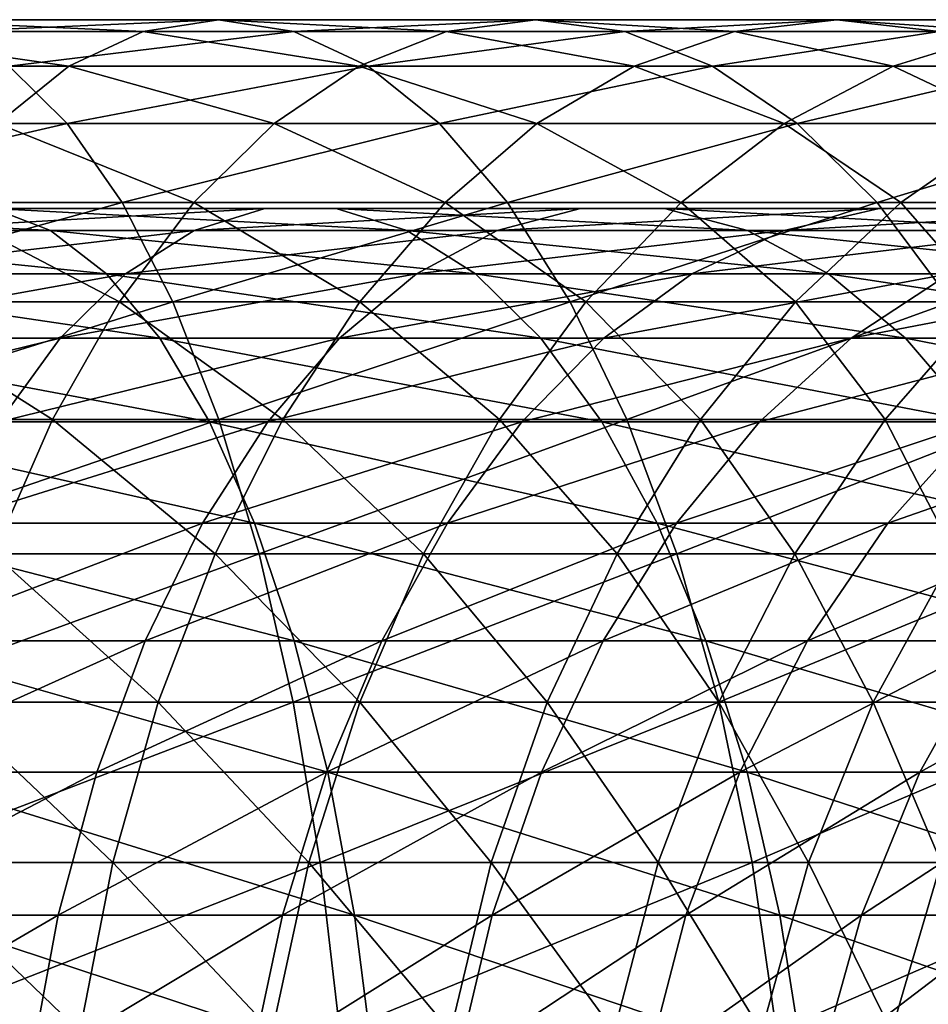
# Model space of a CAD drawing. Header units: metres. Extents: x 26 to 263, y -109 to 109.
# Tile 740 of 771: x 228 to 235, y 3 to 11. Entities that reach past the tile are written whole.
import ezdxf

# ---------------------------------------------------------------- set-up
doc = ezdxf.new("R2010")
doc.units = ezdxf.units.M
doc.layers.add('solid_500750', color=7, linetype='CONTINUOUS')

msp = doc.modelspace()

# ---------------------------------------------------------------- linework, layer by layer
at = {"layer": 'solid_500750'}
for points in [[(228.705215, 10.905893, 120.936157), (226.159317, 10.905893, 121.992714), (226.65123, 11, 123.341599)], [(229.312943, 11, 122.236992), (226.65123, 11, 123.341599), (227.143143, 10.905893, 124.690491)], [(229.312943, 11, 122.236992), (228.705215, 10.905893, 120.936157), (226.65123, 11, 123.341599)], [(229.92067, 10.905893, 123.537819), (229.312943, 11, 122.236992), (227.143143, 10.905893, 124.690491)], [(231.149246, 10.905893, 119.661522), (228.705215, 10.905893, 120.936157), (229.312943, 11, 122.236992)], [(231.868134, 11, 120.904373), (229.312943, 11, 122.236992), (229.92067, 10.905893, 123.537819)], [(231.868134, 11, 120.904373), (231.149246, 10.905893, 119.661522), (229.312943, 11, 122.236992)], [(232.587036, 10.905893, 122.147224), (231.868134, 11, 120.904373), (229.92067, 10.905893, 123.537819)], [(233.472733, 10.905893, 118.178513), (231.149246, 10.905893, 119.661522), (231.868134, 11, 120.904373)], [(234.297318, 11, 119.353905), (231.868134, 11, 120.904373), (232.587036, 10.905893, 122.147224)], [(234.297318, 11, 119.353905), (233.472733, 10.905893, 118.178513), (231.868134, 11, 120.904373)], [(235.121918, 10.905893, 120.529297), (234.297318, 11, 119.353905), (232.587036, 10.905893, 122.147224)], [(235.65799, 10.905893, 116.498451), (233.472733, 10.905893, 118.178513), (234.297318, 11, 119.353905)], [(236.581985, 11, 117.59742), (234.297318, 11, 119.353905), (235.121918, 10.905893, 120.529297)], [(236.581985, 11, 117.59742), (235.65799, 10.905893, 116.498451), (234.297318, 11, 119.353905)], [(228.107895, 10.625184, 119.657585), (225.675812, 10.625184, 120.666901), (226.159317, 10.905893, 121.992714)], [(228.705215, 10.905893, 120.936157), (228.107895, 10.625184, 119.657585), (226.159317, 10.905893, 121.992714)], [(229.92067, 10.905893, 123.537819), (227.143143, 10.905893, 124.690491), (227.626633, 10.625184, 126.016304)], [(230.51799, 10.625184, 124.816399), (229.92067, 10.905893, 123.537819), (227.626633, 10.625184, 126.016304)], [(230.442642, 10.625184, 118.439934), (228.107895, 10.625184, 119.657585), (228.705215, 10.905893, 120.936157)], [(231.149246, 10.905893, 119.661522), (230.442642, 10.625184, 118.439934), (228.705215, 10.905893, 120.936157)], [(232.587036, 10.905893, 122.147224), (229.92067, 10.905893, 123.537819), (230.51799, 10.625184, 124.816399)], [(232.662262, 10.625184, 117.023232), (230.442642, 10.625184, 118.439934), (231.149246, 10.905893, 119.661522)], [(233.293625, 10.625184, 123.368805), (232.587036, 10.905893, 122.147224), (230.51799, 10.625184, 124.816399)], [(233.472733, 10.905893, 118.178513), (232.662262, 10.625184, 117.023232), (231.149246, 10.905893, 119.661522)], [(235.121918, 10.905893, 120.529297), (232.587036, 10.905893, 122.147224), (233.293625, 10.625184, 123.368805)], [(234.749817, 10.625184, 115.418282), (232.662262, 10.625184, 117.023232), (233.472733, 10.905893, 118.178513)], [(235.932388, 10.625184, 121.684578), (235.121918, 10.905893, 120.529297), (233.293625, 10.625184, 123.368805)], [(235.65799, 10.905893, 116.498451), (234.749817, 10.625184, 115.418282), (233.472733, 10.905893, 118.178513)], [(236.689377, 10.625184, 113.637321), (234.749817, 10.625184, 115.418282), (235.65799, 10.905893, 116.498451)], [(228.093445, 10.162675, 127.296349), (227.626633, 10.625184, 126.016304), (224.99498, 10.162675, 128.275284)], [(228.107895, 10.625184, 119.657585), (227.531189, 10.162675, 118.423149), (225.675812, 10.625184, 120.666901)], [(229.760452, 10.162675, 117.260513), (227.531189, 10.162675, 118.423149), (228.107895, 10.625184, 119.657585)], [(230.51799, 10.625184, 124.816399), (227.626633, 10.625184, 126.016304), (228.093445, 10.162675, 127.296349)], [(231.094696, 10.162675, 126.050835), (230.51799, 10.625184, 124.816399), (228.093445, 10.162675, 127.296349)], [(230.442642, 10.625184, 118.439934), (229.760452, 10.162675, 117.260513), (228.107895, 10.625184, 119.657585)], [(231.879761, 10.162675, 115.907829), (229.760452, 10.162675, 117.260513), (230.442642, 10.625184, 118.439934)], [(232.662262, 10.625184, 117.023232), (231.879761, 10.162675, 115.907829), (230.442642, 10.625184, 118.439934)], [(233.293625, 10.625184, 123.368805), (230.51799, 10.625184, 124.816399), (231.094696, 10.162675, 126.050835)], [(233.97583, 10.162675, 124.548225), (233.293625, 10.625184, 123.368805), (231.094696, 10.162675, 126.050835)], [(233.872986, 10.162675, 114.375404), (231.879761, 10.162675, 115.907829), (232.662262, 10.625184, 117.023232)], [(234.749817, 10.625184, 115.418282), (233.872986, 10.162675, 114.375404), (232.662262, 10.625184, 117.023232)], [(235.932388, 10.625184, 121.684578), (233.293625, 10.625184, 123.368805), (233.97583, 10.162675, 124.548225)], [(235.724915, 10.162675, 112.674919), (233.872986, 10.162675, 114.375404), (234.749817, 10.625184, 115.418282)], [(236.71489, 10.162675, 122.79998), (235.932388, 10.625184, 121.684578), (233.97583, 10.162675, 124.548225)], [(236.689377, 10.625184, 113.637321), (235.724915, 10.162675, 112.674919), (234.749817, 10.625184, 115.418282)], [(228.093445, 10.162675, 127.296349), (224.99498, 10.162675, 128.275284), (225.329651, 9.526279, 129.521606)], [(228.535583, 9.526279, 128.508728), (228.093445, 10.162675, 127.296349), (225.329651, 9.526279, 129.521606)], [(229.114304, 9.526279, 116.143448), (226.98497, 9.526279, 117.25396), (227.531189, 10.162675, 118.423149)], [(229.760452, 10.162675, 117.260513), (229.114304, 9.526279, 116.143448), (227.531189, 10.162675, 118.423149)], [(231.094696, 10.162675, 126.050835), (228.093445, 10.162675, 127.296349), (228.535583, 9.526279, 128.508728)], [(231.640915, 9.526279, 127.220016), (231.094696, 10.162675, 126.050835), (228.535583, 9.526279, 128.508728)], [(231.138626, 9.526279, 114.851387), (229.114304, 9.526279, 116.143448), (229.760452, 10.162675, 117.260513)], [(231.879761, 10.162675, 115.907829), (231.138626, 9.526279, 114.851387), (229.760452, 10.162675, 117.260513)], [(233.97583, 10.162675, 124.548225), (231.094696, 10.162675, 126.050835), (231.640915, 9.526279, 127.220016)], [(233.042511, 9.526279, 113.38765), (231.138626, 9.526279, 114.851387), (231.879761, 10.162675, 115.907829)], [(234.621979, 9.526279, 125.665291), (233.97583, 10.162675, 124.548225), (231.640915, 9.526279, 127.220016)], [(233.872986, 10.162675, 114.375404), (233.042511, 9.526279, 113.38765), (231.879761, 10.162675, 115.907829)], [(234.811417, 9.526279, 111.76339), (233.042511, 9.526279, 113.38765), (233.872986, 10.162675, 114.375404)], [(235.724915, 10.162675, 112.674919), (234.811417, 9.526279, 111.76339), (233.872986, 10.162675, 114.375404)], [(236.71489, 10.162675, 122.79998), (233.97583, 10.162675, 124.548225), (234.621979, 9.526279, 125.665291)], [(237.456024, 9.526279, 123.856415), (236.71489, 10.162675, 122.79998), (234.621979, 9.526279, 125.665291)], [(236.431885, 9.526279, 109.990997), (234.811417, 9.526279, 111.76339), (235.724915, 10.162675, 112.674919)], [(228.535583, 9.526279, 128.508728), (225.329651, 9.526279, 129.521606), (225.639923, 8.726887, 130.677048)], [(228.945465, 8.726887, 129.632706), (228.535583, 9.526279, 128.508728), (225.639923, 8.726887, 130.677048)], [(228.515289, 8.726887, 115.107834), (226.478592, 8.726887, 116.170036), (226.98497, 9.526279, 117.25396)], [(229.114304, 9.526279, 116.143448), (228.515289, 8.726887, 115.107834), (226.98497, 9.526279, 117.25396)], [(230.451538, 8.726887, 113.871994), (228.515289, 8.726887, 115.107834), (229.114304, 9.526279, 116.143448)], [(231.640915, 9.526279, 127.220016), (228.535583, 9.526279, 128.508728), (228.945465, 8.726887, 129.632706)], [(232.147293, 8.726887, 128.30394), (231.640915, 9.526279, 127.220016), (228.945465, 8.726887, 129.632706)], [(231.138626, 9.526279, 114.851387), (230.451538, 8.726887, 113.871994), (229.114304, 9.526279, 116.143448)], [(232.272583, 8.726887, 112.471931), (230.451538, 8.726887, 113.871994), (231.138626, 9.526279, 114.851387)], [(233.042511, 9.526279, 113.38765), (232.272583, 8.726887, 112.471931), (231.138626, 9.526279, 114.851387)], [(234.621979, 9.526279, 125.665291), (231.640915, 9.526279, 127.220016), (232.147293, 8.726887, 128.30394)], [(235.220993, 8.726887, 126.700905), (234.621979, 9.526279, 125.665291), (232.147293, 8.726887, 128.30394)], [(233.964554, 8.726887, 110.918335), (232.272583, 8.726887, 112.471931), (233.042511, 9.526279, 113.38765)], [(234.811417, 9.526279, 111.76339), (233.964554, 8.726887, 110.918335), (233.042511, 9.526279, 113.38765)], [(235.514511, 8.726887, 109.223045), (233.964554, 8.726887, 110.918335), (234.811417, 9.526279, 111.76339)], [(237.456024, 9.526279, 123.856415), (234.621979, 9.526279, 125.665291), (235.220993, 8.726887, 126.700905)], [(236.431885, 9.526279, 109.990997), (235.514511, 8.726887, 109.223045), (234.811417, 9.526279, 111.76339)], [(227.959778, 9.301299, 124.914482), (224.986679, 9.301299, 125.914757), (224.632141, 9.477854, 124.680122)], [(227.495911, 9.477854, 123.716637), (227.959778, 9.301299, 124.914482), (224.632141, 9.477854, 124.680122)], [(229.686905, 9.477854, 121.337891), (227.027695, 9.477854, 122.507515), (226.563843, 9.301299, 121.309662)], [(229.117462, 9.301299, 120.186478), (229.686905, 9.477854, 121.337891), (226.563843, 9.301299, 121.309662)], [(230.261703, 9.477854, 122.50013), (227.495911, 9.477854, 123.716637), (227.027695, 9.477854, 122.507515)], [(229.686905, 9.477854, 121.337891), (230.261703, 9.477854, 122.50013), (227.027695, 9.477854, 122.507515)], [(230.831146, 9.301299, 123.651543), (227.959778, 9.301299, 124.914482), (227.495911, 9.477854, 123.716637)], [(230.261703, 9.477854, 122.50013), (230.831146, 9.301299, 123.651543), (227.495911, 9.477854, 123.716637)], [(232.230484, 9.477854, 119.934433), (229.686905, 9.477854, 121.337891), (229.117462, 9.301299, 120.186478)], [(231.560043, 9.301299, 118.838745), (232.230484, 9.477854, 119.934433), (229.117462, 9.301299, 120.186478)], [(232.907211, 9.477854, 121.040421), (230.261703, 9.477854, 122.50013), (229.686905, 9.477854, 121.337891)], [(232.230484, 9.477854, 119.934433), (232.907211, 9.477854, 121.040421), (229.686905, 9.477854, 121.337891)], [(233.577652, 9.301299, 122.136108), (230.831146, 9.301299, 123.651543), (230.261703, 9.477854, 122.50013)], [(232.907211, 9.477854, 121.040421), (233.577652, 9.301299, 122.136108), (230.261703, 9.477854, 122.50013)], [(234.637894, 9.477854, 118.308456), (232.230484, 9.477854, 119.934433), (231.560043, 9.301299, 118.838745)], [(233.871872, 9.301299, 117.277328), (234.637894, 9.477854, 118.308456), (231.560043, 9.301299, 118.838745)], [(235.411118, 9.477854, 119.349281), (232.907211, 9.477854, 121.040421), (232.230484, 9.477854, 119.934433)], [(234.637894, 9.477854, 118.308456), (235.411118, 9.477854, 119.349281), (232.230484, 9.477854, 119.934433)], [(236.177139, 9.301299, 120.380409), (233.577652, 9.301299, 122.136108), (232.907211, 9.477854, 121.040421)], [(235.411118, 9.477854, 119.349281), (236.177139, 9.301299, 120.380409), (232.907211, 9.477854, 121.040421)], [(236.88974, 9.477854, 116.473076), (234.637894, 9.477854, 118.308456), (233.871872, 9.301299, 117.277328)], [(236.034317, 9.301299, 115.514824), (236.88974, 9.477854, 116.473076), (233.871872, 9.301299, 117.277328)], [(237.75322, 9.477854, 117.440338), (235.411118, 9.477854, 119.349281), (234.637894, 9.477854, 118.308456)], [(236.88974, 9.477854, 116.473076), (237.75322, 9.477854, 117.440338), (234.637894, 9.477854, 118.308456)], [(228.410629, 8.951479, 126.078766), (225.331268, 8.951479, 127.114784), (224.986679, 9.301299, 125.914757)], [(227.959778, 9.301299, 124.914482), (228.410629, 8.951479, 126.078766), (224.986679, 9.301299, 125.914757)], [(229.117462, 9.301299, 120.186478), (226.563843, 9.301299, 121.309662), (226.112976, 8.951479, 120.145386)], [(228.56398, 8.951479, 119.067337), (229.117462, 9.301299, 120.186478), (226.112976, 8.951479, 120.145386)], [(231.384628, 8.951479, 124.770683), (228.410629, 8.951479, 126.078766), (227.959778, 9.301299, 124.914482)], [(230.831146, 9.301299, 123.651543), (231.384628, 8.951479, 124.770683), (227.959778, 9.301299, 124.914482)], [(231.560043, 9.301299, 118.838745), (229.117462, 9.301299, 120.186478), (228.56398, 8.951479, 119.067337)], [(230.908401, 8.951479, 117.773766), (231.560043, 9.301299, 118.838745), (228.56398, 8.951479, 119.067337)], [(234.229294, 8.951479, 123.20108), (231.384628, 8.951479, 124.770683), (230.831146, 9.301299, 123.651543)], [(233.577652, 9.301299, 122.136108), (234.229294, 8.951479, 123.20108), (230.831146, 9.301299, 123.651543)], [(233.871872, 9.301299, 117.277328), (231.560043, 9.301299, 118.838745), (230.908401, 8.951479, 117.773766)], [(233.127319, 8.951479, 116.275101), (233.871872, 9.301299, 117.277328), (230.908401, 8.951479, 117.773766)], [(236.034317, 9.301299, 115.514824), (233.871872, 9.301299, 117.277328), (233.127319, 8.951479, 116.275101)], [(235.202866, 8.951479, 114.583427), (236.034317, 9.301299, 115.514824), (233.127319, 8.951479, 116.275101)], [(236.921692, 8.951479, 121.382629), (234.229294, 8.951479, 123.20108), (233.577652, 9.301299, 122.136108)], [(236.177139, 9.301299, 120.380409), (236.921692, 8.951479, 121.382629), (233.577652, 9.301299, 122.136108)], [(228.840088, 8.43491, 127.187775), (225.659515, 8.43491, 128.257858), (225.331268, 8.951479, 127.114784)], [(228.410629, 8.951479, 126.078766), (228.840088, 8.43491, 127.187775), (225.331268, 8.951479, 127.114784)], [(228.56398, 8.951479, 119.067337), (226.112976, 8.951479, 120.145386), (225.683517, 8.43491, 119.036377)], [(228.036774, 8.43491, 118.00132), (228.56398, 8.951479, 119.067337), (225.683517, 8.43491, 119.036377)], [(230.908401, 8.951479, 117.773766), (228.56398, 8.951479, 119.067337), (228.036774, 8.43491, 118.00132)], [(230.287689, 8.43491, 116.759338), (230.908401, 8.951479, 117.773766), (228.036774, 8.43491, 118.00132)], [(231.911835, 8.43491, 125.8367), (228.840088, 8.43491, 127.187775), (228.410629, 8.951479, 126.078766)], [(231.384628, 8.951479, 124.770683), (231.911835, 8.43491, 125.8367), (228.410629, 8.951479, 126.078766)], [(233.127319, 8.951479, 116.275101), (230.908401, 8.951479, 117.773766), (230.287689, 8.43491, 116.759338)], [(232.418121, 8.43491, 115.32045), (233.127319, 8.951479, 116.275101), (230.287689, 8.43491, 116.759338)], [(234.850006, 8.43491, 124.215508), (231.911835, 8.43491, 125.8367), (231.384628, 8.951479, 124.770683)], [(234.229294, 8.951479, 123.20108), (234.850006, 8.43491, 124.215508), (231.384628, 8.951479, 124.770683)], [(235.202866, 8.951479, 114.583427), (233.127319, 8.951479, 116.275101), (232.418121, 8.43491, 115.32045)], [(234.410873, 8.43491, 113.696243), (235.202866, 8.951479, 114.583427), (232.418121, 8.43491, 115.32045)], [(237.630905, 8.43491, 122.337288), (234.850006, 8.43491, 124.215508), (234.229294, 8.951479, 123.20108)], [(236.921692, 8.951479, 121.382629), (237.630905, 8.43491, 122.337288), (234.229294, 8.951479, 123.20108)], [(237.118271, 8.951479, 112.712387), (235.202866, 8.951479, 114.583427), (234.410873, 8.43491, 113.696243)], [(236.249893, 8.43491, 111.899818), (237.118271, 8.951479, 112.712387), (234.410873, 8.43491, 113.696243)], [(228.945465, 8.726887, 129.632706), (225.639923, 8.726887, 130.677048), (225.920471, 7.778174, 131.721832)], [(229.316101, 7.778174, 130.649033), (228.945465, 8.726887, 129.632706), (225.920471, 7.778174, 131.721832)], [(227.973633, 7.778174, 114.17141), (226.020706, 7.778174, 115.189926), (226.478592, 8.726887, 116.170036)], [(228.515289, 8.726887, 115.107834), (227.973633, 7.778174, 114.17141), (226.478592, 8.726887, 116.170036)], [(229.830246, 7.778174, 112.986389), (227.973633, 7.778174, 114.17141), (228.515289, 8.726887, 115.107834)], [(230.451538, 8.726887, 113.871994), (229.830246, 7.778174, 112.986389), (228.515289, 8.726887, 115.107834)], [(232.147293, 8.726887, 128.30394), (228.945465, 8.726887, 129.632706), (229.316101, 7.778174, 130.649033)], [(232.605194, 7.778174, 129.284058), (232.147293, 8.726887, 128.30394), (229.316101, 7.778174, 130.649033)], [(231.576401, 7.778174, 111.643906), (229.830246, 7.778174, 112.986389), (230.451538, 8.726887, 113.871994)], [(232.272583, 8.726887, 112.471931), (231.576401, 7.778174, 111.643906), (230.451538, 8.726887, 113.871994)], [(233.198776, 7.778174, 110.154205), (231.576401, 7.778174, 111.643906), (232.272583, 8.726887, 112.471931)], [(235.220993, 8.726887, 126.700905), (232.147293, 8.726887, 128.30394), (232.605194, 7.778174, 129.284058)], [(233.964554, 8.726887, 110.918335), (233.198776, 7.778174, 110.154205), (232.272583, 8.726887, 112.471931)], [(235.76265, 7.778174, 127.637337), (235.220993, 8.726887, 126.700905), (232.605194, 7.778174, 129.284058)], [(234.684998, 7.778174, 108.528641), (233.198776, 7.778174, 110.154205), (233.964554, 8.726887, 110.918335)], [(235.514511, 8.726887, 109.223045), (234.684998, 7.778174, 108.528641), (233.964554, 8.726887, 110.918335)], [(236.023727, 7.778174, 106.77961), (234.684998, 7.778174, 108.528641), (235.514511, 8.726887, 109.223045)], [(228.036774, 8.43491, 118.00132), (225.683517, 8.43491, 119.036377), (225.283463, 7.761214, 118.003281)], [(227.545654, 7.761214, 117.008286), (228.036774, 8.43491, 118.00132), (225.283463, 7.761214, 118.003281)], [(229.240143, 7.761214, 128.220871), (225.965271, 7.761214, 129.322662), (225.659515, 8.43491, 128.257858)], [(228.840088, 8.43491, 127.187775), (229.240143, 7.761214, 128.220871), (225.659515, 8.43491, 128.257858)], [(230.287689, 8.43491, 116.759338), (228.036774, 8.43491, 118.00132), (227.545654, 7.761214, 117.008286)], [(229.709473, 7.761214, 115.814362), (230.287689, 8.43491, 116.759338), (227.545654, 7.761214, 117.008286)], [(232.402954, 7.761214, 126.829735), (229.240143, 7.761214, 128.220871), (228.840088, 8.43491, 127.187775)], [(231.911835, 8.43491, 125.8367), (232.402954, 7.761214, 126.829735), (228.840088, 8.43491, 127.187775)], [(232.418121, 8.43491, 115.32045), (230.287689, 8.43491, 116.759338), (229.709473, 7.761214, 115.814362)], [(231.757462, 7.761214, 114.431145), (232.418121, 8.43491, 115.32045), (229.709473, 7.761214, 115.814362)], [(234.410873, 8.43491, 113.696243), (232.418121, 8.43491, 115.32045), (231.757462, 7.761214, 114.431145)], [(233.673096, 7.761214, 112.869789), (234.410873, 8.43491, 113.696243), (231.757462, 7.761214, 114.431145)], [(235.428223, 7.761214, 125.160492), (232.402954, 7.761214, 126.829735), (231.911835, 8.43491, 125.8367)], [(234.850006, 8.43491, 124.215508), (235.428223, 7.761214, 125.160492), (231.911835, 8.43491, 125.8367)], [(236.249893, 8.43491, 111.899818), (234.410873, 8.43491, 113.696243), (233.673096, 7.761214, 112.869789)], [(235.440964, 7.761214, 111.142891), (236.249893, 8.43491, 111.899818), (233.673096, 7.761214, 112.869789)], [(238.291565, 7.761214, 123.226585), (235.428223, 7.761214, 125.160492), (234.850006, 8.43491, 124.215508)], [(237.630905, 8.43491, 122.337288), (238.291565, 7.761214, 123.226585), (234.850006, 8.43491, 124.215508)], [(229.316101, 7.778174, 130.649033), (225.920471, 7.778174, 131.721832), (226.166504, 6.696376, 132.638092)], [(227.973633, 7.778174, 114.17141), (227.498611, 6.696376, 113.350182), (226.020706, 7.778174, 115.189926)], [(229.641144, 6.696376, 131.540314), (229.316101, 7.778174, 130.649033), (226.166504, 6.696376, 132.638092)], [(229.2854, 6.696376, 112.209732), (227.498611, 6.696376, 113.350182), (227.973633, 7.778174, 114.17141)], [(229.830246, 7.778174, 112.986389), (229.2854, 6.696376, 112.209732), (227.973633, 7.778174, 114.17141)], [(230.965866, 6.696376, 110.917755), (229.2854, 6.696376, 112.209732), (229.830246, 7.778174, 112.986389)], [(232.605194, 7.778174, 129.284058), (229.316101, 7.778174, 130.649033), (229.641144, 6.696376, 131.540314)], [(233.006744, 6.696376, 130.1436), (232.605194, 7.778174, 129.284058), (229.641144, 6.696376, 131.540314)], [(231.576401, 7.778174, 111.643906), (230.965866, 6.696376, 110.917755), (229.830246, 7.778174, 112.986389)], [(232.527222, 6.696376, 109.484085), (230.965866, 6.696376, 110.917755), (231.576401, 7.778174, 111.643906)], [(233.198776, 7.778174, 110.154205), (232.527222, 6.696376, 109.484085), (231.576401, 7.778174, 111.643906)], [(233.957535, 6.696376, 107.919662), (232.527222, 6.696376, 109.484085), (233.198776, 7.778174, 110.154205)], [(235.76265, 7.778174, 127.637337), (232.605194, 7.778174, 129.284058), (233.006744, 6.696376, 130.1436)], [(236.237671, 6.696376, 128.458557), (235.76265, 7.778174, 127.637337), (233.006744, 6.696376, 130.1436)], [(234.684998, 7.778174, 108.528641), (233.957535, 6.696376, 107.919662), (233.198776, 7.778174, 110.154205)], [(235.245911, 6.696376, 106.23642), (233.957535, 6.696376, 107.919662), (234.684998, 7.778174, 108.528641)], [(236.023727, 7.778174, 106.77961), (235.245911, 6.696376, 106.23642), (234.684998, 7.778174, 108.528641)], [(229.603333, 6.942942, 129.158798), (226.242874, 6.942942, 130.289398), (225.965271, 7.761214, 129.322662)], [(229.240143, 7.761214, 128.220871), (229.603333, 6.942942, 129.158798), (225.965271, 7.761214, 129.322662)], [(229.709473, 7.761214, 115.814362), (227.545654, 7.761214, 117.008286), (227.099777, 6.942942, 116.10672)], [(229.184525, 6.942942, 114.956436), (229.709473, 7.761214, 115.814362), (227.099777, 6.942942, 116.10672)], [(231.757462, 7.761214, 114.431145), (229.709473, 7.761214, 115.814362), (229.184525, 6.942942, 114.956436)], [(231.157654, 6.942942, 113.623772), (231.757462, 7.761214, 114.431145), (229.184525, 6.942942, 114.956436)], [(232.848831, 6.942942, 127.731293), (229.603333, 6.942942, 129.158798), (229.240143, 7.761214, 128.220871)], [(232.402954, 7.761214, 126.829735), (232.848831, 6.942942, 127.731293), (229.240143, 7.761214, 128.220871)], [(233.673096, 7.761214, 112.869789), (231.757462, 7.761214, 114.431145), (231.157654, 6.942942, 113.623772)], [(233.003296, 6.942942, 112.119476), (233.673096, 7.761214, 112.869789), (231.157654, 6.942942, 113.623772)], [(235.953186, 6.942942, 126.018417), (232.848831, 6.942942, 127.731293), (232.402954, 7.761214, 126.829735)], [(235.428223, 7.761214, 125.160492), (235.953186, 6.942942, 126.018417), (232.402954, 7.761214, 126.829735)], [(235.440964, 7.761214, 111.142891), (233.673096, 7.761214, 112.869789), (233.003296, 6.942942, 112.119476)], [(234.706543, 6.942942, 110.455681), (235.440964, 7.761214, 111.142891), (233.003296, 6.942942, 112.119476)], [(237.046783, 7.761214, 109.264359), (235.440964, 7.761214, 111.142891), (234.706543, 6.942942, 110.455681)], [(236.253677, 6.942942, 108.645805), (237.046783, 7.761214, 109.264359), (234.706543, 6.942942, 110.455681)], [(229.922928, 5.995336, 129.98407), (226.487137, 5.995336, 131.140015), (226.242874, 6.942942, 130.289398)], [(229.603333, 6.942942, 129.158798), (229.922928, 5.995336, 129.98407), (226.242874, 6.942942, 130.289398)], [(229.184525, 6.942942, 114.956436), (227.099777, 6.942942, 116.10672), (226.707458, 5.995336, 115.313431)], [(228.72261, 5.995336, 114.201538), (229.184525, 6.942942, 114.956436), (226.707458, 5.995336, 115.313431)], [(231.157654, 6.942942, 113.623772), (229.184525, 6.942942, 114.956436), (228.72261, 5.995336, 114.201538)], [(230.629898, 5.995336, 112.913353), (231.157654, 6.942942, 113.623772), (228.72261, 5.995336, 114.201538)], [(233.241165, 5.995336, 128.524582), (229.922928, 5.995336, 129.98407), (229.603333, 6.942942, 129.158798)], [(232.848831, 6.942942, 127.731293), (233.241165, 5.995336, 128.524582), (229.603333, 6.942942, 129.158798)], [(233.003296, 6.942942, 112.119476), (231.157654, 6.942942, 113.623772), (230.629898, 5.995336, 112.913353)], [(232.413925, 5.995336, 111.459267), (233.003296, 6.942942, 112.119476), (230.629898, 5.995336, 112.913353)], [(234.706543, 6.942942, 110.455681), (233.003296, 6.942942, 112.119476), (232.413925, 5.995336, 111.459267)], [(234.060333, 5.995336, 109.851006), (234.706543, 6.942942, 110.455681), (232.413925, 5.995336, 111.459267)], [(236.415085, 5.995336, 126.773315), (233.241165, 5.995336, 128.524582), (232.848831, 6.942942, 127.731293)], [(235.953186, 6.942942, 126.018417), (236.415085, 5.995336, 126.773315), (232.848831, 6.942942, 127.731293)], [(236.253677, 6.942942, 108.645805), (234.706543, 6.942942, 110.455681), (234.060333, 5.995336, 109.851006)], [(235.555832, 5.995336, 108.101532), (236.253677, 6.942942, 108.645805), (234.060333, 5.995336, 109.851006)], [(229.641144, 6.696376, 131.540314), (226.166504, 6.696376, 132.638092), (226.373825, 5.5, 133.410141)], [(229.915024, 5.5, 132.291336), (229.641144, 6.696376, 131.540314), (226.373825, 5.5, 133.410141)], [(228.826294, 5.5, 111.555321), (227.098358, 5.5, 112.658203), (227.498611, 6.696376, 113.350182)], [(229.2854, 6.696376, 112.209732), (228.826294, 5.5, 111.555321), (227.498611, 6.696376, 113.350182)], [(230.451431, 5.5, 110.305885), (228.826294, 5.5, 111.555321), (229.2854, 6.696376, 112.209732)], [(230.965866, 6.696376, 110.917755), (230.451431, 5.5, 110.305885), (229.2854, 6.696376, 112.209732)], [(233.006744, 6.696376, 130.1436), (229.641144, 6.696376, 131.540314), (229.915024, 5.5, 132.291336)], [(233.345108, 5.5, 130.867844), (233.006744, 6.696376, 130.1436), (229.915024, 5.5, 132.291336)], [(231.961365, 5.5, 108.919434), (230.451431, 5.5, 110.305885), (230.965866, 6.696376, 110.917755)], [(232.527222, 6.696376, 109.484085), (231.961365, 5.5, 108.919434), (230.965866, 6.696376, 110.917755)], [(233.344574, 5.5, 107.40654), (231.961365, 5.5, 108.919434), (232.527222, 6.696376, 109.484085)], [(233.957535, 6.696376, 107.919662), (233.344574, 5.5, 107.40654), (232.527222, 6.696376, 109.484085)], [(236.237671, 6.696376, 128.458557), (233.006744, 6.696376, 130.1436), (233.345108, 5.5, 130.867844)], [(234.590515, 5.5, 105.778732), (233.344574, 5.5, 107.40654), (233.957535, 6.696376, 107.919662)], [(236.637924, 5.5, 129.150528), (236.237671, 6.696376, 128.458557), (233.345108, 5.5, 130.867844)], [(235.245911, 6.696376, 106.23642), (234.590515, 5.5, 105.778732), (233.957535, 6.696376, 107.919662)], [(235.689697, 5.5, 104.048424), (234.590515, 5.5, 105.778732), (235.245911, 6.696376, 106.23642)], [(228.72261, 5.995336, 114.201538), (226.707458, 5.995336, 115.313431), (226.375977, 4.936048, 114.643196)], [(228.332352, 4.936048, 113.563736), (228.72261, 5.995336, 114.201538), (226.375977, 4.936048, 114.643196)], [(230.192932, 4.936048, 130.681351), (226.693512, 4.936048, 131.858704), (226.487137, 5.995336, 131.140015)], [(229.922928, 5.995336, 129.98407), (230.192932, 4.936048, 130.681351), (226.487137, 5.995336, 131.140015)], [(230.629898, 5.995336, 112.913353), (228.72261, 5.995336, 114.201538), (228.332352, 4.936048, 113.563736)], [(230.18399, 4.936048, 112.313133), (230.629898, 5.995336, 112.913353), (228.332352, 4.936048, 113.563736)], [(233.572632, 4.936048, 129.194824), (230.192932, 4.936048, 130.681351), (229.922928, 5.995336, 129.98407)], [(233.241165, 5.995336, 128.524582), (233.572632, 4.936048, 129.194824), (229.922928, 5.995336, 129.98407)], [(232.413925, 5.995336, 111.459267), (230.629898, 5.995336, 112.913353), (230.18399, 4.936048, 112.313133)], [(231.915985, 4.936048, 110.901466), (232.413925, 5.995336, 111.459267), (230.18399, 4.936048, 112.313133)], [(234.060333, 5.995336, 109.851006), (232.413925, 5.995336, 111.459267), (231.915985, 4.936048, 110.901466)], [(233.514359, 4.936048, 109.340118), (234.060333, 5.995336, 109.851006), (231.915985, 4.936048, 110.901466)], [(236.805344, 4.936048, 127.411118), (233.572632, 4.936048, 129.194824), (233.241165, 5.995336, 128.524582)], [(236.415085, 5.995336, 126.773315), (236.805344, 4.936048, 127.411118), (233.241165, 5.995336, 128.524582)], [(235.555832, 5.995336, 108.101532), (234.060333, 5.995336, 109.851006), (233.514359, 4.936048, 109.340118)], [(234.966217, 4.936048, 107.641685), (235.555832, 5.995336, 108.101532), (233.514359, 4.936048, 109.340118)], [(236.888351, 5.995336, 106.22496), (235.555832, 5.995336, 108.101532), (234.966217, 4.936048, 107.641685)], [(236.259872, 4.936048, 105.819862), (236.888351, 5.995336, 106.22496), (234.966217, 4.936048, 107.641685)], [(229.915024, 5.5, 132.291336), (226.373825, 5.5, 133.410141), (226.538864, 4.209518, 134.02475)], [(230.133057, 4.209518, 132.889206), (229.915024, 5.5, 132.291336), (226.538864, 4.209518, 134.02475)], [(228.460815, 4.209518, 111.034348), (226.779724, 4.209518, 112.10733), (227.098358, 5.5, 112.658203)], [(228.826294, 5.5, 111.555321), (228.460815, 4.209518, 111.034348), (227.098358, 5.5, 112.658203)], [(230.041885, 4.209518, 109.818787), (228.460815, 4.209518, 111.034348), (228.826294, 5.5, 111.555321)], [(230.451431, 5.5, 110.305885), (230.041885, 4.209518, 109.818787), (228.826294, 5.5, 111.555321)], [(233.345108, 5.5, 130.867844), (229.915024, 5.5, 132.291336), (230.133057, 4.209518, 132.889206)], [(231.51088, 4.209518, 108.469917), (230.041885, 4.209518, 109.818787), (230.451431, 5.5, 110.305885)], [(233.614471, 4.209518, 131.444427), (233.345108, 5.5, 130.867844), (230.133057, 4.209518, 132.889206)], [(231.961365, 5.5, 108.919434), (231.51088, 4.209518, 108.469917), (230.451431, 5.5, 110.305885)], [(232.856583, 4.209518, 106.998039), (231.51088, 4.209518, 108.469917), (231.961365, 5.5, 108.919434)], [(233.344574, 5.5, 107.40654), (232.856583, 4.209518, 106.998039), (231.961365, 5.5, 108.919434)], [(234.068756, 4.209518, 105.41436), (232.856583, 4.209518, 106.998039), (233.344574, 5.5, 107.40654)], [(234.590515, 5.5, 105.778732), (234.068756, 4.209518, 105.41436), (233.344574, 5.5, 107.40654)], [(236.637924, 5.5, 129.150528), (233.345108, 5.5, 130.867844), (233.614471, 4.209518, 131.444427)], [(236.956558, 4.209518, 129.701416), (236.637924, 5.5, 129.150528), (233.614471, 4.209518, 131.444427)], [(235.138123, 4.209518, 103.730965), (234.068756, 4.209518, 105.41436), (234.590515, 5.5, 105.778732)], [(235.689697, 5.5, 104.048424), (235.138123, 4.209518, 103.730965), (234.590515, 5.5, 105.778732)], [(228.332352, 4.936048, 113.563736), (226.375977, 4.936048, 114.643196), (226.111542, 3.78481, 114.10849)], [(228.020996, 3.78481, 113.054909), (228.332352, 4.936048, 113.563736), (226.111542, 3.78481, 114.10849)], [(230.40834, 3.78481, 131.237625), (226.858154, 3.78481, 132.432053), (226.693512, 4.936048, 131.858704)], [(230.192932, 4.936048, 130.681351), (230.40834, 3.78481, 131.237625), (226.693512, 4.936048, 131.858704)], [(230.18399, 4.936048, 112.313133), (228.332352, 4.936048, 113.563736), (228.020996, 3.78481, 113.054909)], [(229.828262, 3.78481, 111.834282), (230.18399, 4.936048, 112.313133), (228.020996, 3.78481, 113.054909)], [(231.915985, 4.936048, 110.901466), (230.18399, 4.936048, 112.313133), (229.828262, 3.78481, 111.834282)], [(231.518723, 3.78481, 110.456459), (231.915985, 4.936048, 110.901466), (229.828262, 3.78481, 111.834282)], [(233.837082, 3.78481, 129.729523), (230.40834, 3.78481, 131.237625), (230.192932, 4.936048, 130.681351)], [(233.572632, 4.936048, 129.194824), (233.837082, 3.78481, 129.729523), (230.192932, 4.936048, 130.681351)], [(233.514359, 4.936048, 109.340118), (231.915985, 4.936048, 110.901466), (231.518723, 3.78481, 110.456459)], [(233.078781, 3.78481, 108.932549), (233.514359, 4.936048, 109.340118), (231.518723, 3.78481, 110.456459)], [(234.966217, 4.936048, 107.641685), (233.514359, 4.936048, 109.340118), (233.078781, 3.78481, 108.932549)], [(234.495834, 3.78481, 107.274834), (234.966217, 4.936048, 107.641685), (233.078781, 3.78481, 108.932549)], [(237.116699, 3.78481, 127.919945), (233.837082, 3.78481, 129.729523), (233.572632, 4.936048, 129.194824)], [(236.805344, 4.936048, 127.411118), (237.116699, 3.78481, 127.919945), (233.572632, 4.936048, 129.194824)], [(236.259872, 4.936048, 105.819862), (234.966217, 4.936048, 107.641685), (234.495834, 3.78481, 107.274834)], [(235.758484, 3.78481, 105.496681), (236.259872, 4.936048, 105.819862), (234.495834, 3.78481, 107.274834)], [(230.133057, 4.209518, 132.889206), (226.538864, 4.209518, 134.02475), (226.658813, 2.847009, 134.471436)], [(228.19519, 2.847009, 110.655716), (226.548141, 2.847009, 111.70697), (226.779724, 4.209518, 112.10733)], [(230.291504, 2.847009, 133.32373), (230.133057, 4.209518, 132.889206), (226.658813, 2.847009, 134.471436)], [(228.460815, 4.209518, 111.034348), (228.19519, 2.847009, 110.655716), (226.779724, 4.209518, 112.10733)], [(229.744247, 2.847009, 109.464775), (228.19519, 2.847009, 110.655716), (228.460815, 4.209518, 111.034348)], [(230.041885, 4.209518, 109.818787), (229.744247, 2.847009, 109.464775), (228.460815, 4.209518, 111.034348)], [(231.183487, 2.847009, 108.143227), (229.744247, 2.847009, 109.464775), (230.041885, 4.209518, 109.818787)], [(231.51088, 4.209518, 108.469917), (231.183487, 2.847009, 108.143227), (230.041885, 4.209518, 109.818787)], [(233.614471, 4.209518, 131.444427), (230.133057, 4.209518, 132.889206), (230.291504, 2.847009, 133.32373)], [(233.810226, 2.847009, 131.863464), (233.614471, 4.209518, 131.444427), (230.291504, 2.847009, 133.32373)], [(232.501938, 2.847009, 106.701157), (231.183487, 2.847009, 108.143227), (231.51088, 4.209518, 108.469917)], [(232.856583, 4.209518, 106.998039), (232.501938, 2.847009, 106.701157), (231.51088, 4.209518, 108.469917)], [(233.68956, 2.847009, 105.149551), (232.501938, 2.847009, 106.701157), (232.856583, 4.209518, 106.998039)], [(234.068756, 4.209518, 105.41436), (233.68956, 2.847009, 105.149551), (232.856583, 4.209518, 106.998039)], [(236.956558, 4.209518, 129.701416), (233.614471, 4.209518, 131.444427), (233.810226, 2.847009, 131.863464)], [(234.737274, 2.847009, 103.500252), (233.68956, 2.847009, 105.149551), (234.068756, 4.209518, 105.41436)], [(237.188141, 2.847009, 130.101776), (236.956558, 4.209518, 129.701416), (233.810226, 2.847009, 131.863464)], [(235.138123, 4.209518, 103.730965), (234.737274, 2.847009, 103.500252), (234.068756, 4.209518, 105.41436)], [(235.6371, 2.847009, 101.765831), (234.737274, 2.847009, 103.500252), (235.138123, 4.209518, 103.730965)], [(228.020996, 3.78481, 113.054909), (226.111542, 3.78481, 114.10849), (225.919052, 2.563069, 113.719276)], [(227.794373, 2.563069, 112.684532), (228.020996, 3.78481, 113.054909), (225.919052, 2.563069, 113.719276)], [(230.56514, 2.563069, 131.642532), (226.977997, 2.563069, 132.849396), (226.858154, 3.78481, 132.432053)], [(230.40834, 3.78481, 131.237625), (230.56514, 2.563069, 131.642532), (226.858154, 3.78481, 132.432053)], [(229.828262, 3.78481, 111.834282), (228.020996, 3.78481, 113.054909), (227.794373, 2.563069, 112.684532)], [(229.569321, 2.563069, 111.485733), (229.828262, 3.78481, 111.834282), (227.794373, 2.563069, 112.684532)], [(231.518723, 3.78481, 110.456459), (229.828262, 3.78481, 111.834282), (229.569321, 2.563069, 111.485733)], [(231.229568, 2.563069, 110.132545), (231.518723, 3.78481, 110.456459), (229.569321, 2.563069, 111.485733)], [(234.029556, 2.563069, 130.118744), (230.56514, 2.563069, 131.642532), (230.40834, 3.78481, 131.237625)], [(233.837082, 3.78481, 129.729523), (234.029556, 2.563069, 130.118744), (230.40834, 3.78481, 131.237625)], [(233.078781, 3.78481, 108.932549), (231.518723, 3.78481, 110.456459), (231.229568, 2.563069, 110.132545)], [(232.761734, 2.563069, 108.635872), (233.078781, 3.78481, 108.932549), (231.229568, 2.563069, 110.132545)], [(234.495834, 3.78481, 107.274834), (233.078781, 3.78481, 108.932549), (232.761734, 2.563069, 108.635872)], [(234.153458, 2.563069, 107.007797), (234.495834, 3.78481, 107.274834), (232.761734, 2.563069, 108.635872)], [(237.343323, 2.563069, 128.290314), (234.029556, 2.563069, 130.118744), (233.837082, 3.78481, 129.729523)], [(237.116699, 3.78481, 127.919945), (237.343323, 2.563069, 128.290314), (233.837082, 3.78481, 129.729523)], [(235.758484, 3.78481, 105.496681), (234.495834, 3.78481, 107.274834), (234.153458, 2.563069, 107.007797)], [(235.393524, 2.563069, 105.261436), (235.758484, 3.78481, 105.496681), (234.153458, 2.563069, 107.007797)]]:
    msp.add_3dface(points, dxfattribs=at)

doc.saveas('drawing.dxf')
